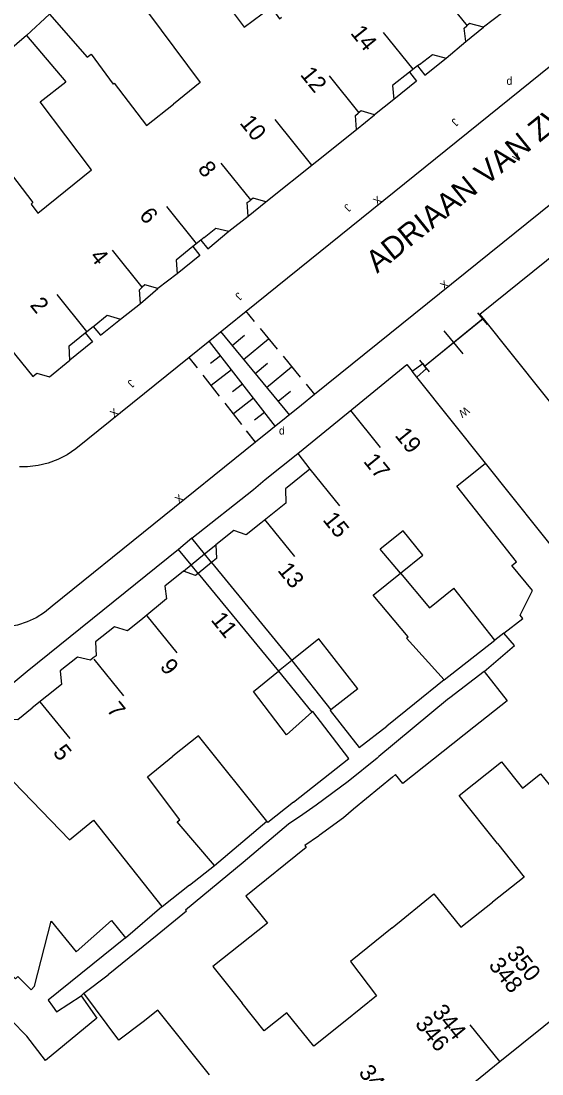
# Model space of a CAD drawing. Extents: x 134999 to 136502, y 457398 to 459002.
# Drawn here: x 135297.7 to 135330.7, y 458061.8 to 458128.5 of the extents above; entities that cross this region are included whole.
import ezdxf

# ---------------------------------------------------------------- set-up
doc = ezdxf.new("R2010")
doc.units = 0
for name, color, linetype in [('RI_DGTB_15', 7, 'Continuous'), ('RI_DGTB_23', 7, 'Continuous'), ('RI_DGTB_29', 7, 'Continuous'), ('RI_DGTB_30', 7, 'Continuous'), ('RI_DGTB_31', 7, 'Continuous'), ('RI_DGTB_35', 7, 'Continuous'), ('RI_DGTB_36', 7, 'Continuous'), ('RI_DGTB_37', 7, 'Continuous'), ('RI_DGTB_4', 7, 'Continuous'), ('RI_DGTB_48', 7, 'Continuous'), ('RI_DGTB_5', 7, 'Continuous'), ('RI_DGTB_53', 7, 'Continuous'), ('RI_DGTB_54', 7, 'Continuous'), ('RI_DGTB_6', 7, 'Continuous'), ('RI_DGTB_7', 7, 'Continuous')]:
    doc.layers.add(name, color=color, linetype=linetype)

msp = doc.modelspace()

# ---------------------------------------------------------------- linework, layer by layer
at = {"layer": 'RI_DGTB_15'}
for p, q in [((135325.939, 458128.229), (135324.059, 458130.567)), ((135322.506, 458125.468), (135320.626, 458127.806)), ((135319.073, 458122.707), (135317.193, 458125.045)), ((135316.087, 458119.391), (135313.76, 458122.284)), ((135312.207, 458117.185), (135310.327, 458119.523)), ((135308.774, 458114.424), (135306.894, 458116.762)), ((135305.341, 458111.663), (135303.461, 458114.001)), ((135301.833, 458108.854), (135299.953, 458111.192)), ((135318.53, 458103.845), (135320.416, 458101.512)), ((135315.952, 458100.137), (135317.838, 458097.804)), ((135313.092, 458096.938), (135314.978, 458094.605)), ((135305.637, 458090.827), (135307.523, 458088.494)), ((135302.264, 458088.094), (135304.15, 458085.761)), ((135298.859, 458085.393), (135300.745, 458083.06)), ((135327.996, 458062.592), (135326.114, 458064.928))]:
    msp.add_line(p, q, dxfattribs=at)
at = {"layer": 'RI_DGTB_23'}
msp.add_line((135308.469, 458095.763), (135307.641, 458095.045), dxfattribs=at)
at = {"layer": 'RI_DGTB_31'}
for p, q in [((135311.889, 458110.151), (135312.435, 458109.488)), ((135310.305, 458108.845), (135314.675, 458103.545)), ((135312.799, 458109.047), (135313.892, 458107.722)), ((135313.786, 458102.834), (135309.589, 458108.208)), ((135311.034, 458107.962), (135311.826, 458108.615)), ((135311.762, 458107.079), (135313.346, 458108.384)), ((135310.288, 458107.312), (135309.651, 458106.814)), ((135308.821, 458106.563), (135308.314, 458107.212)), ((135308.839, 458106.54), (135308.314, 458107.212)), ((135312.49, 458106.195), (135313.282, 458106.848)), ((135314.256, 458107.28), (135315.349, 458105.955)), ((135310.238, 458104.749), (135309.188, 458106.092)), ((135310.988, 458106.416), (135309.713, 458105.421)), ((135313.219, 458105.312), (135314.802, 458106.618)), ((135311.687, 458105.521), (135311.05, 458105.023)), ((135315.713, 458105.514), (135316.259, 458104.851)), ((135313.947, 458104.429), (135314.739, 458105.081)), ((135311.637, 458102.958), (135310.587, 458104.301)), ((135312.387, 458104.625), (135311.112, 458103.629)), ((135313.086, 458103.729), (135312.449, 458103.231)), ((135312.511, 458101.838), (135311.949, 458102.558)), ((135312.511, 458101.838), (135311.986, 458102.51))]:
    msp.add_line(p, q, dxfattribs=at)
at = {"layer": 'RI_DGTB_4'}
for p, q in [((135328.186, 458129.066), (135326.951, 458128.127)), ((135324.594, 458126.179), (135325.829, 458127.216)), ((135322.91, 458125.771), (135323.731, 458126.411)), ((135323.731, 458126.411), (135324.594, 458126.179)), ((135321.197, 458124.434), (135321.283, 458123.544)), ((135321.283, 458123.544), (135320.06, 458122.577)), ((135316.403, 458119.644), (135318.902, 458121.642)), ((135313.168, 458117.058), (135316.403, 458119.644)), ((135310.822, 458115.217), (135312.056, 458116.164)), ((135309.267, 458114.815), (135309.991, 458115.404)), ((135309.991, 458115.404), (135310.822, 458115.217)), ((135307.489, 458113.369), (135307.55, 458112.511)), ((135307.55, 458112.511), (135306.335, 458111.568)), ((135303.968, 458109.631), (135305.22, 458110.617)), ((135302.288, 458109.221), (135303.125, 458109.895)), ((135303.125, 458109.895), (135303.968, 458109.631)), ((135295.754, 458109.253), (135298.398, 458106.003)), ((135300.747, 458107.037), (135300.704, 458107.944)), ((135299.471, 458105.97), (135300.747, 458107.037)), ((135298.398, 458106.003), (135298.651, 458106.211)), ((135298.651, 458106.211), (135299.471, 458105.97)), ((135322.728, 458105.967), (135322.439, 458106.33)), ((135327.081, 458100.504), (135322.728, 458105.967)), ((135315.189, 458101.12), (135318.384, 458103.726)), ((135315.189, 458101.12), (135315.948, 458100.134)), ((135325.267, 458099.047), (135327.081, 458100.504)), ((135309.733, 458094.221), (135308.886, 458093.527)), ((135327.996, 458062.592), (135332.646, 458066.341)), ((135323.303, 458058.809), (135327.996, 458062.592))]:
    msp.add_line(p, q, dxfattribs=at)
for points in [[(135378.258, 458148.459), (135377.937, 458148.857), (135378.045, 458148.933), (135376.694, 458150.623), (135344.533, 458124.656), (135344.463, 458124.568), (135344.38, 458124.367), (135344.374, 458124.149), (135326.723, 458109.937), (135326.927, 458109.681)], [(135325.829, 458127.216), (135325.731, 458128.073), (135325.902, 458128.215)], [(135326.951, 458128.127), (135326.075, 458128.358), (135325.902, 458128.215)], [(135322.786, 458125.674), (135322.272, 458125.273)], [(135322.91, 458125.771), (135322.786, 458125.674)], [(135322.272, 458125.273), (135321.197, 458124.434)], [(135318.902, 458121.642), (135318.841, 458122.532), (135319.024, 458122.679)], [(135320.06, 458122.577), (135319.21, 458122.829), (135319.024, 458122.679)], [(135312.056, 458116.164), (135311.983, 458117.015), (135312.173, 458117.156)], [(135313.168, 458117.058), (135312.365, 458117.299), (135312.173, 458117.156)], [(135309.267, 458114.815), (135309.047, 458114.636)], [(135308.547, 458114.23), (135307.489, 458113.369)], [(135309.047, 458114.636), (135308.547, 458114.23)], [(135305.22, 458110.617), (135305.167, 458111.493), (135305.328, 458111.653)], [(135306.335, 458111.568), (135305.492, 458111.816), (135305.328, 458111.653)], [(135326.927, 458109.681), (135334.445, 458100.254), (135337.837, 458103.011), (135336.225, 458105.064), (135339.66, 458107.828)], [(135300.704, 458107.944), (135301.727, 458108.769)], [(135301.727, 458108.769), (135302.233, 458109.177)], [(135302.233, 458109.177), (135302.288, 458109.221)], [(135318.384, 458103.726), (135322.099, 458106.757), (135322.439, 458106.33)], [(135315.948, 458100.134), (135314.407, 458098.893), (135314.442, 458097.972), (135312.851, 458096.71)], [(135312.851, 458096.71), (135311.928, 458095.978), (135311.142, 458096.241), (135310.002, 458095.343)], [(135310.002, 458095.343), (135310.031, 458094.466), (135309.733, 458094.221)], [(135307.946, 458093.673), (135306.774, 458092.723), (135306.879, 458091.91), (135305.369, 458090.667)], [(135308.886, 458093.527), (135308.72, 458093.391), (135307.946, 458093.673)], [(135305.369, 458090.667), (135304.41, 458089.878), (135303.585, 458090.148), (135302.375, 458089.193), (135302.41, 458088.31), (135302.234, 458088.17)], [(135302.234, 458088.17), (135302.06, 458088.03), (135301.229, 458088.211), (135300.134, 458087.344), (135300.219, 458086.493), (135298.372, 458084.999)], [(135295.469, 458084.321), (135297.464, 458084.264), (135298.372, 458084.999)]]:
    msp.add_lwpolyline(points, dxfattribs=at)
at = {"layer": 'RI_DGTB_48'}
for p, q in [((135327.211, 458109.299), (135326.609, 458110.035)), ((135323.23, 458106.658), (135326.927, 458109.681)), ((135323.23, 458106.658), (135326.91, 458109.667)), ((135325.672, 458107.427), (135324.468, 458108.899)), ((135323.531, 458106.29), (135322.929, 458107.026)), ((135334.687, 458090.966), (135327.081, 458100.504))]:
    msp.add_line(p, q, dxfattribs=at)
at = {"layer": 'RI_DGTB_5'}
for p, q in [((135299.456, 458128.951), (135298.006, 458127.605)), ((135298.006, 458127.605), (135300.502, 458124.674)), ((135321.691, 458093.541), (135323.105, 458094.679)), ((135309.733, 458094.221), (135314.823, 458088.01)), ((135308.886, 458093.527), (135313.97, 458087.323)), ((135328.251, 458089.735), (135327.678, 458089.285)), ((135314.823, 458088.01), (135313.97, 458087.323)), ((135324.474, 458086.775), (135322.585, 458085.259)), ((135322.585, 458085.259), (135320.829, 458083.85)), ((135308.337, 458073.769), (135309.911, 458075.011)), ((135309.807, 458068.613), (135311.662, 458066.299))]:
    msp.add_line(p, q, dxfattribs=at)
for points in [[(135303.269, 458132.352), (135309.007, 458124.625), (135307.312, 458123.262)], [(135310.334, 458130.101), (135311.796, 458128.133), (135313.495, 458129.4), (135314.037, 458128.671), (135314.169, 458128.777)], [(135299.456, 458128.951), (135301.848, 458126.231), (135302.091, 458126.421), (135303.499, 458124.531), (135303.561, 458124.581), (135305.616, 458121.897), (135307.312, 458123.262)], [(135300.469, 458117.757), (135302.128, 458119.092), (135298.869, 458123.4), (135300.502, 458124.674)], [(135292.785, 458123.117), (135294.797, 458120.574), (135295.351, 458121.021), (135298.41, 458117.023), (135298.293, 458116.929), (135298.73, 458116.357), (135300.469, 458117.757)], [(135329.282, 458090.872), (135330.053, 458092.442), (135328.762, 458094.027), (135329.054, 458094.257), (135325.267, 458099.047)], [(135323.105, 458094.679), (135321.874, 458096.212), (135320.421, 458095.051)], [(135321.691, 458093.541), (135320.421, 458095.051)], [(135324.474, 458086.775), (135322.077, 458089.42), (135322.188, 458089.499), (135319.96, 458092.147), (135321.691, 458093.541)], [(135321.691, 458093.541), (135323.535, 458091.348), (135325.075, 458092.579)], [(135327.678, 458089.285), (135325.075, 458092.579)], [(135328.251, 458089.735), (135329.441, 458090.671), (135329.282, 458090.872)], [(135318.995, 458086.206), (135316.524, 458089.38), (135314.823, 458088.01)], [(135316.091, 458084.726), (135314.485, 458083.306), (135312.378, 458086.04), (135313.97, 458087.323)], [(135314.928, 458079.038), (135318.421, 458081.801), (135316.135, 458084.765), (135316.091, 458084.726)], [(135313.235, 458077.833), (135308.892, 458083.233), (135307.28, 458081.934)], [(135309.911, 458075.011), (135307.549, 458077.776), (135307.723, 458077.914), (135305.67, 458080.637), (135307.28, 458081.934)], [(135327.841, 458076.421), (135325.419, 458079.449), (135328.093, 458081.588), (135329.432, 458079.914)], [(135329.432, 458079.914), (135330.578, 458080.83), (135331.66, 458079.476)], [(135297.18, 458080.309), (135300.721, 458076.651), (135302.248, 458077.88), (135306.568, 458072.42)], [(135314.928, 458079.038), (135313.301, 458077.751), (135313.235, 458077.833)], [(135327.841, 458076.421), (135329.541, 458074.281), (135327.53, 458072.695)], [(135308.337, 458073.769), (135306.591, 458072.391), (135306.568, 458072.42)], [(135321.17, 458071.07), (135323.821, 458073.211), (135325.521, 458071.111), (135327.53, 458072.695)], [(135321.17, 458071.07), (135318.521, 458068.931), (135320.181, 458066.761), (135318.19, 458065.16)], [(135318.19, 458065.16), (135316.201, 458063.561), (135314.501, 458065.691), (135313.065, 458064.54), (135311.662, 458066.299)], [(135309.592, 458061.757), (135306.317, 458065.844)]]:
    msp.add_lwpolyline(points, dxfattribs=at)
at = {"layer": 'RI_DGTB_53'}
for points in [[(135322.439, 458106.33), (135323.11, 458106.825), (135323.23, 458106.658)], [(135322.728, 458105.967), (135323.344, 458106.5), (135323.23, 458106.658)]]:
    msp.add_lwpolyline(points, dxfattribs=at)
at = {"layer": 'RI_DGTB_54'}
for p, q in [((135325.829, 458127.216), (135326.951, 458128.127)), ((135298.006, 458127.605), (135292.785, 458123.117)), ((135318.902, 458121.642), (135320.06, 458122.577)), ((135312.056, 458116.164), (135313.168, 458117.058)), ((135305.22, 458110.617), (135306.335, 458111.568)), ((135315.428, 458104.189), (135312.511, 458101.838)), ((135324.474, 458086.775), (135327.678, 458089.285)), ((135313.97, 458087.323), (135316.091, 458084.726)), ((135309.911, 458075.011), (135313.235, 458077.833)), ((135304.266, 458070.427), (135306.568, 458072.42)), ((135301.461, 458066.761), (135301.634, 458066.923))]:
    msp.add_line(p, q, dxfattribs=at)
for points in [[(135345.285, 458137.04), (135311.916, 458110.118)], [(135349.563, 458131.703), (135316.255, 458104.856)], [(135311.916, 458110.118), (135308.314, 458107.212)], [(135308.314, 458107.212), (135301.132, 458101.417), (135300.585, 458101.044), (135299.997, 458100.739), (135299.377, 458100.508), (135298.733, 458100.353), (135298.076, 458100.276), (135297.552, 458100.276)], [(135316.255, 458104.856), (135315.428, 458104.189)], [(135312.511, 458101.838), (135299.633, 458091.458), (135299.146, 458091.055), (135298.613, 458090.717), (135298.041, 458090.449), (135297.44, 458090.255), (135296.819, 458090.139), (135296.188, 458090.102), (135295.558, 458090.145), (135294.939, 458090.267), (135294.339, 458090.466), (135293.77, 458090.74), (135293.24, 458091.083), (135292.957, 458091.309), (135290.754, 458093.416)], [(135308.469, 458095.763), (135312.391, 458098.844), (135313.122, 458099.472), (135315.189, 458101.12)], [(135309.288, 458094.763), (135308.469, 458095.763)], [(135307.641, 458095.045), (135298.054, 458087.305), (135295.634, 458085.329), (135290.959, 458089.929)], [(135308.438, 458094.073), (135307.641, 458095.045)], [(135309.733, 458094.221), (135309.288, 458094.763)], [(135308.886, 458093.527), (135308.438, 458094.073)], [(135327.001, 458087.311), (135328.924, 458088.953), (135328.251, 458089.735)], [(135314.823, 458088.01), (135317.295, 458084.882)]]:
    msp.add_lwpolyline(points, dxfattribs=at)
at = {"layer": 'RI_DGTB_6'}
for points in [[(135327.001, 458087.311), (135324.819, 458085.646)], [(135327.001, 458087.311), (135328.45, 458085.44), (135326.345, 458083.773)], [(135318.995, 458086.206), (135317.295, 458084.882)], [(135324.819, 458085.646), (135324.681, 458085.541), (135320.331, 458081.921), (135320.214, 458081.826)], [(135317.295, 458084.882), (135317.248, 458084.846), (135319.083, 458082.49), (135320.829, 458083.85)], [(135326.345, 458083.773), (135321.847, 458080.211), (135321.389, 458080.775), (135321.187, 458080.609)], [(135320.214, 458081.826), (135318.381, 458080.341), (135316.351, 458078.831), (135315.501, 458078.245)], [(135321.187, 458080.609), (135318.728, 458078.588), (135318.091, 458078.041), (135316.537, 458076.907)], [(135315.501, 458078.245), (135314.611, 458077.631), (135311.741, 458075.201), (135310.764, 458074.395)], [(135316.537, 458076.907), (135316.501, 458076.881), (135315.632, 458076.288), (135315.729, 458076.16), (135311.895, 458073.068)], [(135310.764, 458074.395), (135308.088, 458072.189), (135308.147, 458072.116), (135306.277, 458070.595)], [(135311.895, 458073.068), (135313.282, 458071.37), (135309.807, 458068.613)], [(135298.028, 458067.417), (135298.301, 458067.141), (135298.521, 458067.371), (135299.561, 458071.481), (135301.141, 458069.539), (135303.381, 458071.531), (135304.266, 458070.427)], [(135304.266, 458070.427), (135299.371, 458066.491), (135299.651, 458066.107)], [(135306.277, 458070.595), (135303.185, 458068.081)], [(135296.972, 458068.171), (135297.31, 458067.84), (135297.461, 458067.991), (135298.028, 458067.417)], [(135301.634, 458066.923), (135303.185, 458068.081)], [(135301.461, 458066.761), (135302.465, 458065.335), (135299.217, 458062.669), (135298.02, 458064.194)], [(135299.651, 458066.107), (135299.911, 458065.751), (135301.461, 458066.761)], [(135305.399, 458065.115), (135303.848, 458063.957), (135301.634, 458066.923)], [(135297.766, 458064.456), (135296.793, 458065.463)], [(135306.317, 458065.844), (135305.399, 458065.115)], [(135298.02, 458064.194), (135297.766, 458064.456)]]:
    msp.add_lwpolyline(points, dxfattribs=at)
at = {"layer": 'RI_DGTB_7'}
for p, q in [((135323.246, 458125.092), (135324.594, 458126.179)), ((135322.786, 458125.674), (135323.246, 458125.092)), ((135322.718, 458124.709), (135321.283, 458123.544)), ((135322.272, 458125.273), (135322.718, 458124.709)), ((135309.482, 458114.086), (135310.822, 458115.217)), ((135309.047, 458114.636), (135309.482, 458114.086)), ((135308.985, 458113.676), (135307.55, 458112.511)), ((135302.682, 458108.609), (135303.968, 458109.631)), ((135301.727, 458108.769), (135302.178, 458108.199)), ((135302.233, 458109.177), (135302.682, 458108.609)), ((135302.178, 458108.199), (135300.747, 458107.037))]:
    msp.add_line(p, q, dxfattribs=at)
for points in [[(135308.547, 458114.23), (135308.985, 458113.676)], [(135309.288, 458094.763), (135310.002, 458095.343)], [(135308.438, 458094.073), (135309.288, 458094.763)], [(135307.946, 458093.673), (135308.438, 458094.073)]]:
    msp.add_lwpolyline(points, dxfattribs=at)

# ---------------------------------------------------------------- texts
at = {"layer": 'RI_DGTB_29'}
for height, p in [(0.5, (135328.415, 458124.483)), (0.499, (135313.999, 458102.323))]:
    msp.add_text('d', height=height, dxfattribs=at).set_placement(p)
at = {"layer": 'RI_DGTB_30'}
for s, height, rotation, p in [('V', 0.5, 38.89627, (135329.067, 458119.547)), ('X', 0.499, 38.89531, (135320.224, 458116.821)), ('X', 0.499, 38.87177, (135324.464, 458111.473)), ('X', 0.499, 38.89531, (135303.543, 458103.363)), ('W', 0.499, 215.2175, (135325.846, 458104.126)), ('X', 0.499, 38.87177, (135307.656, 458097.925))]:
    msp.add_text(s, height=height, rotation=rotation, dxfattribs=at).set_placement(p)
at = {"layer": 'RI_DGTB_31'}
for p in [(135325.104, 458122.403), (135318.297, 458116.981), (135311.402, 458111.37), (135304.58, 458105.848)]:
    msp.add_text('J', height=0.499, rotation=226.34431, dxfattribs=at).set_placement(p)
at = {"layer": 'RI_DGTB_35'}
for s, rotation, p in [('2', 308.8125, (135298.182, 458110.511)), ('19', 308.9437, (135321.301, 458102.254))]:
    msp.add_text(s, height=1.054, rotation=rotation, dxfattribs=at).set_placement(p)
at = {"layer": 'RI_DGTB_36'}
for s, rotation, p in [('14', 308.8125, (135318.487, 458127.75)), ('12', 308.8125, (135315.301, 458125.118)), ('10', 308.8125, (135311.471, 458122.054)), ('8', 308.8125, (135308.808, 458119.131)), ('6', 308.8125, (135305.101, 458116.187)), ('4', 308.8125, (135301.969, 458113.577)), ('17', 308.9437, (135319.306, 458100.615)), ('15', 308.9437, (135316.728, 458096.907)), ('13', 308.9437, (135313.869, 458093.707)), ('11', 308.9437, (135309.644, 458090.565)), ('9', 308.9437, (135306.412, 458087.598)), ('7', 308.9437, (135303.04, 458084.863)), ('5', 308.9437, (135299.634, 458082.163)), ('350', 308.879, (135328.369, 458069.405)), ('348', 308.879, (135327.236, 458068.675)), ('344', 308.879, (135323.657, 458065.703)), ('346', 308.879, (135322.575, 458064.964)), ('342', 308.879, (135318.999, 458061.874))]:
    msp.add_text(s, height=1.054, rotation=rotation, dxfattribs=at).set_placement(p)
at = {"layer": 'RI_DGTB_37'}
msp.add_text('ADRIAAN VAN ZWIETENSTRAAT', height=1.4, rotation=38.87013, dxfattribs=at).set_placement((135320.221, 458112.506))

doc.saveas('drawing.dxf')
